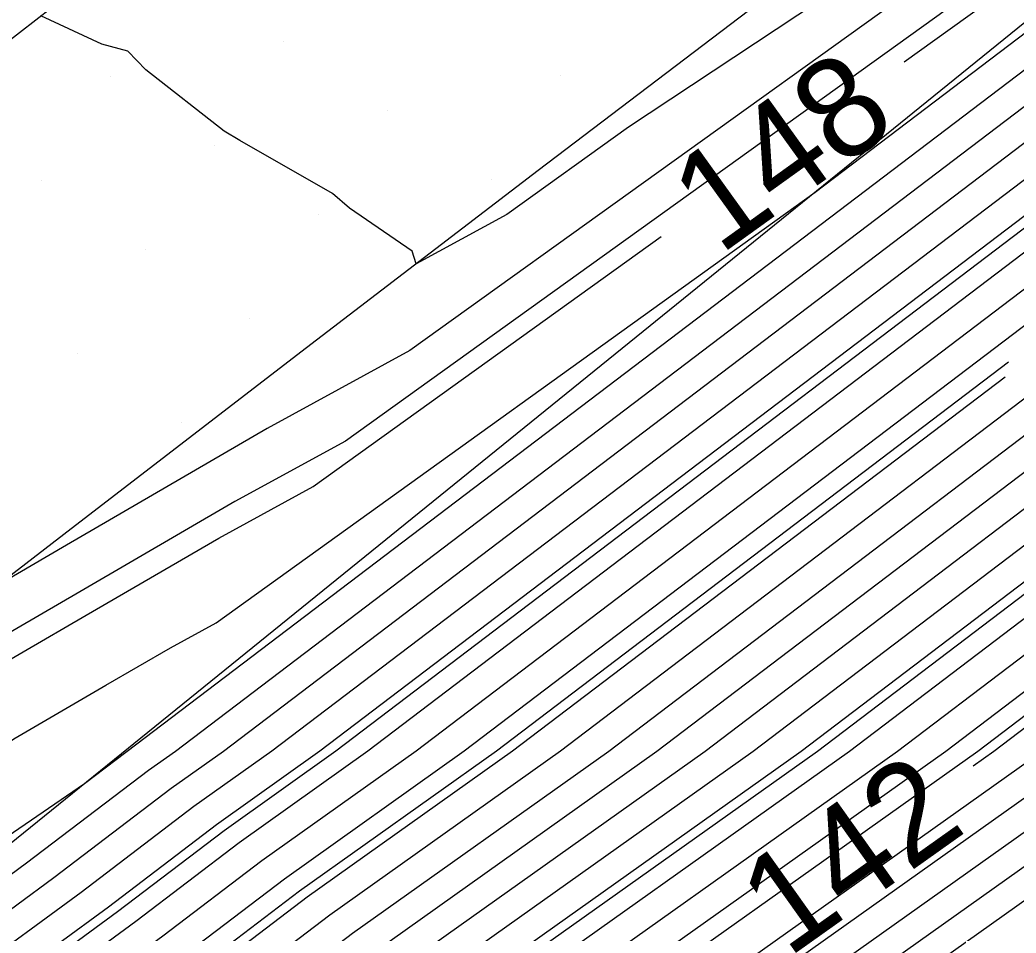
# Model space of a CAD drawing. Extents: x 2354170 to 2357230, y 866100 to 868290.
# Drawn here: x 2355955.36 to 2355975.35, y 866866.36 to 866884.68 of the extents above; entities that cross this region are included whole.
import ezdxf

# ---------------------------------------------------------------- set-up
doc = ezdxf.new("R2010")
doc.units = 0
for name, color, linetype in [('Default', 7, 'Continuous'), ('DTM Contours Major', 7, 'Continuous'), ('DTM Contours Minor', 7, 'Continuous'), ('Exist DTM Breakline', 7, 'Continuous'), ('Exist DTM Scan Elevation Point', 7, 'Continuous'), ('Exist Roads EOP', 7, 'Continuous'), ('PH Exist DTM Breakline', 7, 'Continuous')]:
    doc.layers.add(name, color=color, linetype=linetype)

msp = doc.modelspace()

# ---------------------------------------------------------------- linework, layer by layer
at = {"layer": 'Default'}
for points in [[(2355973.103, 866883.841), (2355978.784, 866887.925), (2355979.615, 866888.476), (2355980.24, 866888.886), (2355980.713, 866889.206), (2355981.095, 866889.471), (2355984.87, 866892.018), (2355996.864, 866900.672), (2355998.587, 866901.757), (2356002.597, 866904.169), (2356018.416, 866915.324), (2356024.12, 866919.696), (2356035.599, 866928.018), (2356041.508, 866932.487), (2356044.207, 866934.403), (2356051.256, 866939.288), (2356052.896, 866940.31), (2356054.256, 866940.827), (2356054.883, 866941.255)], [(2355974.488, 866869.712), (2355974.905, 866870.008), (2355980.15, 866873.994), (2355989.46, 866880.513), (2355989.709, 866880.857), (2355994.132, 866884.246), (2356000.013, 866887.81), (2356006.365, 866893.221), (2356014.968, 866899.71), (2356018.732, 866901.991), (2356022.164, 866904.596), (2356036.529, 866913.731), (2356045.74, 866920.191), (2356048.559, 866922.329), (2356049.744, 866923.169), (2356055.96, 866927.485)], [(2356037.061, 866920.563), (2356032.897, 866917.643), (2356026.404, 866913.513), (2356016.299, 866905.844), (2356005.217, 866899.127), (2356002.239, 866896.881), (2356000.041, 866895.009), (2355988.731, 866888.157), (2355987.624, 866887.308), (2355985.481, 866884.347), (2355980.436, 866880.815), (2355966.211, 866870.005), (2355961.583, 866866.715), (2355959.876, 866865.415), (2355952.847, 866860.262), (2355944.143, 866854.537), (2355940.25, 866852.277), (2355923.084, 866841.084), (2355920.869, 866839.573), (2355917.23, 866836.785), (2355902.22, 866826.157), (2355900.761, 866825.207), (2355879.66, 866810.71)], [(2356035.132, 866920.645), (2356032.09, 866918.512), (2356027.347, 866915.495), (2356015.759, 866906.7), (2356003.05, 866898.998), (2356001.322, 866897.695), (2356000.047, 866896.608), (2355987.531, 866889.026), (2355987.161, 866888.742), (2355984.596, 866885.199), (2355980.499, 866882.331), (2355964.279, 866870.005), (2355960.673, 866867.441), (2355958.782, 866866.001), (2355953.334, 866862.007), (2355943.149, 866855.308), (2355940.28, 866853.642), (2355921.204, 866841.203), (2355920.06, 866840.423), (2355918.18, 866838.983), (2355901.203, 866826.962), (2355900.839, 866826.725), (2355895.574, 866823.108), (2355881.424, 866814.3)], [(2355878.009, 866808.843), (2355900.722, 866824.448), (2355902.728, 866825.754), (2355916.756, 866835.686), (2355921.274, 866839.149), (2355924.024, 866841.024), (2355940.235, 866851.594), (2355944.64, 866854.152), (2355952.603, 866859.39), (2355960.423, 866865.123), (2355962.038, 866866.352), (2355967.177, 866870.005), (2355980.404, 866880.057), (2355985.923, 866883.921), (2355987.856, 866886.591), (2355989.331, 866887.722), (2356000.038, 866894.209), (2356002.698, 866896.475), (2356006.301, 866899.192), (2356016.57, 866905.416), (2356025.933, 866912.523), (2356033.301, 866917.208), (2356038.025, 866920.522)], [(2355965.738, 866861.386), (2355966.443, 866861.903), (2355967.04, 866862.358), (2355977.802, 866870.008), (2355980.055, 866871.72), (2355985.522, 866875.549), (2355989.77, 866878.471), (2355992.104, 866880.009), (2355995.932, 866882.943), (2356000.004, 866885.41), (2356007.74, 866892), (2356018.219, 866899.904), (2356019.543, 866900.707), (2356020.751, 866901.623), (2356037.739, 866912.427), (2356047.275, 866919.115)], [(2355955.522, 866858.754), (2355962.612, 866863.952), (2355963.857, 866864.9), (2355971.041, 866870.007), (2355980.277, 866877.025), (2355987.691, 866882.217), (2355988.782, 866883.724), (2355991.732, 866885.984), (2356000.026, 866891.009), (2356004.531, 866894.848), (2356010.634, 866899.451), (2356017.651, 866903.703), (2356024.049, 866908.559), (2356034.915, 866915.469), (2356036.739, 866916.749)], [(2355880.319, 866808.966), (2355900.644, 866822.93), (2355903.745, 866824.949), (2355915.806, 866833.489), (2355922.084, 866838.299), (2355925.905, 866840.904), (2355940.206, 866850.229), (2355945.634, 866853.381), (2355952.115, 866857.645), (2355961.518, 866864.537), (2355962.947, 866865.626), (2355969.109, 866870.006), (2355980.34, 866878.541), (2355986.807, 866883.069), (2355988.319, 866885.158), (2355990.532, 866886.853), (2356000.032, 866892.609), (2356003.614, 866895.661), (2356008.468, 866899.322), (2356017.11, 866904.56), (2356024.991, 866910.541), (2356034.108, 866916.339)], [(2355881.474, 866809.027), (2355900.606, 866822.17), (2355904.253, 866824.546), (2355915.331, 866832.39), (2355922.488, 866837.874), (2355926.845, 866840.845), (2355940.191, 866849.547), (2355946.131, 866852.996), (2355951.872, 866856.772), (2355962.065, 866864.244), (2355963.402, 866865.263), (2355970.075, 866870.006), (2355980.309, 866877.783), (2355987.249, 866882.643), (2355988.551, 866884.441), (2355991.132, 866886.419), (2356000.029, 866891.809), (2356004.073, 866895.254), (2356009.551, 866899.386), (2356017.381, 866904.131), (2356024.52, 866909.55), (2356034.511, 866915.904)], [(2355883.784, 866809.15), (2355900.528, 866820.652), (2355905.27, 866823.741), (2355914.382, 866830.193), (2355923.298, 866837.024), (2355928.725, 866840.725), (2355940.161, 866848.182), (2355947.124, 866852.225), (2355951.384, 866855.027), (2355963.159, 866863.659), (2355964.312, 866864.536), (2355972.007, 866870.007), (2355980.245, 866876.267), (2355988.134, 866881.791), (2355989.014, 866883.007), (2355992.332, 866885.55), (2356000.022, 866890.209), (2356004.989, 866894.441), (2356011.718, 866899.516), (2356017.921, 866903.275), (2356023.577, 866907.568), (2356035.318, 866915.035)], [(2355884.939, 866809.211), (2355900.489, 866819.893), (2355905.778, 866823.338), (2355913.907, 866829.094), (2355923.703, 866836.599), (2355929.665, 866840.665), (2355940.146, 866847.499), (2355947.621, 866851.84), (2355951.141, 866854.155), (2355963.707, 866863.366), (2355964.766, 866864.173), (2355972.973, 866870.007), (2355980.213, 866875.509), (2355988.576, 866881.365), (2355989.246, 866882.29), (2355992.932, 866885.115), (2356000.019, 866889.409), (2356005.448, 866894.034), (2356012.801, 866899.58), (2356018.191, 866902.847), (2356023.106, 866906.577), (2356035.722, 866914.6)], [(2355886.095, 866809.272), (2355900.45, 866819.134), (2355906.287, 866822.935), (2355913.433, 866827.995), (2355924.107, 866836.175), (2355930.606, 866840.605), (2355940.131, 866846.816), (2355948.118, 866851.454), (2355950.897, 866853.282), (2355964.254, 866863.074), (2355965.221, 866863.81), (2355973.939, 866870.007), (2355980.182, 866874.751), (2355989.018, 866880.939), (2355989.477, 866881.574), (2355993.532, 866884.681), (2356000.016, 866888.61), (2356005.906, 866893.627), (2356013.885, 866899.645), (2356018.462, 866902.419), (2356022.635, 866905.587), (2356036.125, 866914.165)], [(2355888.405, 866809.395), (2355900.372, 866817.616), (2355907.303, 866822.13), (2355912.483, 866825.798), (2355924.917, 866835.325), (2355932.486, 866840.486), (2355940.101, 866845.451), (2355949.112, 866850.684), (2355950.409, 866851.537), (2355965.348, 866862.488), (2355966.131, 866863.084), (2355975.871, 866870.008), (2355980.118, 866873.236), (2355989.902, 866880.087), (2355989.941, 866880.14), (2355994.732, 866883.812), (2356000.01, 866887.01), (2356006.823, 866892.814), (2356016.052, 866899.775), (2356019.002, 866901.563), (2356021.693, 866903.605), (2356036.932, 866913.296)], [(2355889.56, 866809.456), (2355900.333, 866816.857), (2355907.812, 866821.727), (2355912.008, 866824.699), (2355925.322, 866834.9), (2355933.426, 866840.426), (2355940.086, 866844.769), (2355949.609, 866850.298), (2355950.166, 866850.665), (2355965.895, 866862.195), (2355966.586, 866862.721), (2355976.837, 866870.008), (2355980.086, 866872.478), (2355987.977, 866878.003), (2355989.887, 866879.317), (2355990.937, 866880.009), (2355995.332, 866883.377), (2356000.007, 866886.21), (2356007.281, 866892.407), (2356017.135, 866899.839), (2356019.273, 866901.135), (2356021.222, 866902.614), (2356037.336, 866912.862)], [(2355891.87, 866809.578), (2355900.255, 866815.339), (2355908.829, 866820.922), (2355911.059, 866822.501), (2355926.131, 866834.05), (2355935.306, 866840.306), (2355940.057, 866843.404), (2355947.976, 866848.002), (2355950.47, 866849.462), (2355953.699, 866851.867), (2355966.99, 866861.61), (2355967.495, 866861.995), (2355978.768, 866870.009), (2355980.023, 866870.962), (2355983.068, 866873.094), (2355989.653, 866877.625), (2355993.271, 866880.009), (2355996.532, 866882.508), (2356000.001, 866884.61), (2356008.198, 866891.593), (2356019.302, 866899.969), (2356019.813, 866900.278), (2356020.279, 866900.632), (2356038.143, 866911.992)], [(2355900.216, 866814.58), (2355909.337, 866820.519), (2355910.584, 866821.403), (2355926.536, 866833.626), (2355936.246, 866840.246), (2355940.042, 866842.721), (2355946.369, 866846.395), (2355950.86, 866849.024), (2355956.676, 866853.356), (2355967.537, 866861.317), (2355967.95, 866861.632), (2355979.734, 866870.009), (2355979.991, 866870.204), (2355980.614, 866870.64), (2355989.536, 866876.779), (2355994.438, 866880.009), (2355997.132, 866882.074), (2355999.998, 866883.81), (2356008.656, 866891.187), (2356018.846, 866898.872), (2356019.944, 866899.705), (2356020.2, 866899.907), (2356021.872, 866900.954), (2356038.546, 866911.558)], [(2356014.677, 866908.412), (2356005.71, 866902.978), (2355999.764, 866899.402), (2355990.649, 866893.661), (2355984.516, 866889.236), (2355982.828, 866886.904), (2355980.626, 866885.362), (2355960.415, 866870.004), (2355958.854, 866868.894), (2355956.593, 866867.172), (2355954.309, 866865.497), (2355941.161, 866856.849)], [(2356015.218, 866907.556), (2356000.883, 866898.869), (2356000.406, 866898.508), (2356000.053, 866898.208), (2355994.351, 866894.753), (2355988.163, 866890.856), (2355986.127, 866889.387), (2355983.712, 866886.052), (2355980.563, 866883.846), (2355962.347, 866870.004), (2355959.764, 866868.167), (2355957.687, 866866.586), (2355953.822, 866863.752), (2355942.155, 866856.079), (2355940.31, 866855.007), (2355919.324, 866841.323), (2355919.25, 866841.273), (2355919.129, 866841.18), (2355917.483, 866840.015), (2355903.478, 866830.629), (2355902.107, 866829.787), (2355900.182, 866828.586), (2355897.403, 866826.833)], [(2356009.952, 866907.368), (2355999.058, 866900.815), (2355994.378, 866897.868), (2355982.099, 866889.008), (2355981.501, 866888.182), (2355980.722, 866887.636), (2355957.518, 866870.003), (2355957.49, 866869.983), (2355956.662, 866869.352), (2355954.867, 866868.128), (2355954.589, 866867.966), (2355942.923, 866861.297)], [(2356015.488, 866907.128), (2356001.967, 866898.933), (2356000.864, 866898.102), (2356000.05, 866897.408), (2355986.931, 866889.46), (2355986.929, 866889.458), (2355984.154, 866885.626), (2355980.531, 866883.088), (2355963.313, 866870.004), (2355960.218, 866867.804), (2355958.234, 866866.293), (2355953.578, 866862.88), (2355942.652, 866855.693), (2355940.295, 866854.325), (2355920.264, 866841.263), (2355919.655, 866840.848), (2355918.654, 866840.081), (2355905.035, 866830.438), (2355901.521, 866828.083), (2355901.177, 866827.871), (2355900.694, 866827.57), (2355899.996, 866827.13)], [(2356010.284, 866906.342), (2355999.529, 866899.873), (2355991.892, 866895.063), (2355983.71, 866889.16), (2355982.386, 866887.33), (2355980.658, 866886.12), (2355959.449, 866870.003), (2355958.399, 866869.257), (2355956.046, 866867.464), (2355954.553, 866866.37), (2355940.664, 866857.235)], [(2355944.758, 866864.043), (2355950.825, 866867.51), (2355953.568, 866869.113), (2355955.245, 866870.257), (2355957.091, 866871.332), (2355958.382, 866872.083), (2355959.302, 866872.584), (2355971.32, 866881.225), (2355980.753, 866888.394), (2355981.059, 866888.608), (2355981.294, 866888.932), (2355995.621, 866899.27), (2355998.822, 866901.286), (2356006.274, 866905.768)], [(2356005.744, 866904.224), (2355999.293, 866900.344), (2355993.135, 866896.465), (2355982.905, 866889.084), (2355981.943, 866887.756), (2355980.69, 866886.878), (2355958.484, 866870.003), (2355957.944, 866869.62), (2355955.498, 866867.757), (2355954.796, 866867.242), (2355944.876, 866860.717), (2355941.089, 866858.552), (2355940.586, 866858.265), (2355939.852, 866857.83), (2355938.693, 866857.155), (2355936.687, 866855.967), (2355926.064, 866850.141), (2355923.157, 866848.272)], [(2355909.887, 866830.06), (2355916.281, 866834.588), (2355921.679, 866838.724), (2355924.965, 866840.964), (2355940.221, 866850.912), (2355945.137, 866853.767), (2355952.359, 866858.517), (2355960.97, 866864.83), (2355962.492, 866865.989), (2355968.143, 866870.006), (2355980.372, 866879.299), (2355986.365, 866883.495), (2355988.087, 866885.874), (2355989.932, 866887.288), (2355991.117, 866888.006)], [(2355976.35, 866887.331), (2355973.177, 866885.228), (2355963.19, 866878.047), (2355960.323, 866876.484), (2355956.301, 866874.143), (2355954.952, 866873.358), (2355953.863, 866873.843), (2355953.793, 866873.878), (2355953.736, 866873.907), (2355952.926, 866874.368), (2355951.614, 866875.116), (2355951.517, 866875.168), (2355949.434, 866876.351), (2355949.252, 866876.511), (2355948.232, 866877.473), (2355947.599, 866878.064), (2355947.426, 866878.275), (2355945.726, 866879.335), (2355945.508, 866879.48), (2355945.37, 866879.554), (2355943.466, 866880.626)], [(2355973.084, 866886.186), (2355967.571, 866882.531), (2355965.133, 866880.778), (2355963.312, 866879.785), (2355963.232, 866880.043), (2355961.976, 866880.906), (2355961.634, 866881.199), (2355959.777, 866882.263), (2355959.463, 866882.449), (2355957.893, 866883.683), (2355957.527, 866884.054), (2355957.008, 866884.195), (2355955.787, 866884.764)], [(2355975.869, 866881.013), (2355961.381, 866870.004), (2355959.309, 866868.53), (2355957.14, 866866.879), (2355954.065, 866864.625), (2355941.658, 866856.464), (2355940.325, 866855.69), (2355924.46, 866845.345), (2355920.728, 866843.299), (2355919.968, 866842.809), (2355918.987, 866842.163), (2355917.665, 866841.318), (2355915.748, 866840.087), (2355905.435, 866833.176), (2355903.038, 866831.702), (2355899.671, 866829.602), (2355894.809, 866826.536), (2355894.007, 866826.03), (2355893.819, 866826.136), (2355892.822, 866826.601)], [(2355944.044, 866868.204), (2355945.678, 866866.79), (2355946.047, 866866.476), (2355946.593, 866866.788), (2355947.06, 866867.055), (2355952.269, 866870.098), (2355952.897, 866870.527), (2355956.696, 866872.737), (2355959.352, 866874.283), (2355961.246, 866875.316), (2355968.231, 866880.338)], [(2355975.128, 866877.515), (2355965.245, 866870.005), (2355961.128, 866867.078), (2355959.329, 866865.708), (2355953.09, 866861.135), (2355943.646, 866854.923), (2355940.265, 866852.959), (2355922.144, 866841.144), (2355920.464, 866839.998), (2355917.705, 866837.884), (2355901.711, 866826.559), (2355900.8, 866825.966), (2355892.971, 866820.587)]]:
    msp.add_lwpolyline(points, dxfattribs=at)
at = {"layer": 'DTM Contours Major'}
msp.add_lwpolyline([(2355975.199, 866877.813), (2355964.923, 866870.005), (2355960.976, 866867.199), (2355959.146, 866865.806), (2355953.172, 866861.426), (2355943.48, 866855.051), (2355940.27, 866853.187), (2355921.831, 866841.164), (2355920.33, 866840.14), (2355917.863, 866838.25), (2355901.542, 866826.693), (2355900.813, 866826.219), (2355893.044, 866820.881)], dxfattribs=at)
at = {"layer": 'DTM Contours Minor'}
for points in [[(2356035.939, 866925.893), (2356030.82, 866922.021), (2356028.97, 866920.68), (2356014.377, 866909.494), (2356013.63, 866908.967), (2355999.293, 866900.344), (2355993.135, 866896.465), (2355982.905, 866889.084), (2355981.943, 866887.756), (2355980.69, 866886.878), (2355958.484, 866870.003), (2355957.944, 866869.62), (2355955.498, 866867.757), (2355954.796, 866867.242), (2355944.876, 866860.717), (2355941.089, 866858.552), (2355940.586, 866858.265), (2355939.852, 866857.83), (2355938.693, 866857.155), (2355936.687, 866855.967), (2355928.295, 866851.365)], [(2355879.164, 866808.905), (2355900.683, 866823.689), (2355903.236, 866825.351), (2355916.281, 866834.588), (2355921.679, 866838.724), (2355924.965, 866840.964), (2355940.221, 866850.912), (2355945.137, 866853.767), (2355952.359, 866858.517), (2355960.97, 866864.83), (2355962.492, 866865.989), (2355968.143, 866870.006), (2355980.372, 866879.299), (2355986.365, 866883.495), (2355988.087, 866885.874), (2355989.932, 866887.288), (2356000.035, 866893.409), (2356003.156, 866896.068), (2356007.384, 866899.257), (2356016.84, 866904.988), (2356025.462, 866911.532), (2356033.704, 866916.773), (2356034.137, 866917.077)], [(2355897.375, 866818.974), (2355900.554, 866821.158), (2355904.931, 866824.009), (2355914.699, 866830.925), (2355923.028, 866837.308), (2355928.098, 866840.765), (2355940.171, 866848.637), (2355946.793, 866852.482), (2355951.547, 866855.609), (2355962.795, 866863.854), (2355964.008, 866864.779), (2355971.363, 866870.007), (2355980.266, 866876.773), (2355987.839, 866882.075), (2355988.86, 866883.485), (2355991.932, 866885.839), (2356000.024, 866890.743), (2356004.684, 866894.712), (2356010.996, 866899.473), (2356017.741, 866903.561), (2356023.892, 866908.229), (2356035.049, 866915.325)], [(2355960.899, 866857.839), (2355966.443, 866861.903), (2355967.04, 866862.358), (2355977.802, 866870.008), (2355980.055, 866871.72), (2355985.522, 866875.549), (2355989.77, 866878.471), (2355992.104, 866880.009), (2355995.932, 866882.943), (2356000.004, 866885.41), (2356007.74, 866892), (2356018.219, 866899.904), (2356019.543, 866900.707), (2356020.751, 866901.623), (2356037.739, 866912.427)], [(2355886.865, 866809.313), (2355900.424, 866818.628), (2355906.626, 866822.667), (2355913.116, 866827.263), (2355924.377, 866835.891), (2355931.232, 866840.565), (2355940.121, 866846.361), (2355948.449, 866851.198), (2355950.734, 866852.7), (2355964.619, 866862.878), (2355965.524, 866863.568), (2355974.583, 866870.008), (2355980.16, 866874.246), (2355989.313, 866880.655), (2355989.632, 866881.096), (2355993.932, 866884.391), (2356000.014, 866888.076), (2356006.212, 866893.356), (2356014.607, 866899.688), (2356018.642, 866902.134), (2356020.893, 866903.842)], [(2355991.394, 866896.894), (2355988.716, 866894.961), (2355981.396, 866890.024), (2355980.656, 866889.51), (2355979.739, 866888.89), (2355978.526, 866888.095), (2355976.915, 866887.026), (2355961.894, 866876.226), (2355959.676, 866875.017), (2355956.564, 866873.206), (2355952.114, 866870.616), (2355951.836, 866870.427), (2355949.049, 866868.798), (2355948.467, 866869.356), (2355947.975, 866869.615), (2355946.553, 866870.549), (2355945.869, 866870.963), (2355945.222, 866871.422), (2355943.762, 866872.31)], [(2355980.592, 866884.357), (2355980.584, 866884.352), (2355961.703, 866870.004), (2355959.46, 866868.409), (2355957.322, 866866.781), (2355953.984, 866864.334), (2355941.824, 866856.335), (2355940.32, 866855.462), (2355922.425, 866843.794), (2355920.136, 866842.538), (2355919.669, 866842.238), (2355919.067, 866841.842), (2355918.256, 866841.323), (2355917.08, 866840.568), (2355904.783, 866832.327), (2355902.727, 866831.064), (2355899.841, 866829.264)]]:
    msp.add_lwpolyline(points, dxfattribs=at)
at = {"layer": 'Exist DTM Breakline'}
msp.add_lwpolyline([(2355980.339, 866903.875), (2355978.366, 866902.339), (2355976.394, 866900.803), (2355974.422, 866899.267), (2355972.452, 866897.727), (2355970.482, 866896.188), (2355968.512, 866894.649), (2355966.542, 866893.11), (2355964.566, 866891.578), (2355962.59, 866890.046), (2355960.615, 866888.514), (2355958.639, 866886.983), (2355956.666, 866885.447), (2355954.693, 866883.912), (2355952.72, 866882.377), (2355950.746, 866880.842), (2355948.769, 866879.313), (2355946.79, 866877.784), (2355944.812, 866876.255)], dxfattribs=at)
at = {"layer": 'Exist DTM Scan Elevation Point'}
for p, q in [((2355960.651, 866884.245), (2355960.651, 866884.245)), ((2355966.201, 866883.571), (2355966.201, 866883.571)), ((2355957.187, 866883.539), (2355957.187, 866883.539)), ((2355962.736, 866882.865), (2355962.736, 866882.865)), ((2355959.272, 866882.16), (2355959.272, 866882.16)), ((2355955.807, 866881.454), (2355955.807, 866881.454)), ((2355964.821, 866881.486), (2355964.821, 866881.486)), ((2355961.357, 866880.78), (2355961.357, 866880.78)), ((2355957.892, 866880.075), (2355957.892, 866880.075)), ((2355959.977, 866878.695), (2355959.977, 866878.695)), ((2355956.513, 866877.99), (2355956.513, 866877.99)), ((2355958.598, 866876.61), (2355958.598, 866876.61))]:
    msp.add_line(p, q, dxfattribs=at)
at = {"layer": 'Exist Roads EOP'}
msp.add_lwpolyline([(2355998.811, 866907.571), (2355994.128, 866903.82), (2355989.473, 866900.034), (2355984.802, 866896.269), (2355980.078, 866892.57), (2355975.315, 866888.922), (2355970.536, 866885.293), (2355965.761, 866881.66), (2355960.997, 866878.013), (2355956.242, 866874.354), (2355951.492, 866870.688), (2355946.746, 866867.017), (2355942.002, 866863.344), (2355937.257, 866859.671), (2355932.512, 866855.998), (2355927.767, 866852.326), (2355923.024, 866848.652), (2355918.285, 866844.972), (2355913.553, 866841.283), (2355908.826, 866837.588), (2355904.101, 866833.891), (2355899.371, 866830.198)], dxfattribs=at)
at = {"layer": 'PH Exist DTM Breakline'}
msp.add_lwpolyline([(2356039.952, 866933.48), (2356021.008, 866919.065), (2355998.312, 866902.306), (2355980.774, 866888.883), (2355955.013, 866868.017), (2355940.364, 866857.468), (2355919.194, 866841.331), (2355900.865, 866827.23), (2355874.786, 866806.913), (2355854.45, 866791.065), (2355833.22, 866775.931), (2355812.495, 866759.639), (2355789.581, 866742.905), (2355764.464, 866722.869), (2355746.918, 866706.979)], dxfattribs=at)

# ---------------------------------------------------------------- texts
at = {"layer": 'Default'}
for s, rotation, p in [('148', 35.7156, (2355969.403, 866879.949)), ('142', 35.4079, (2355970.768, 866865.84))]:
    msp.add_text(s, height=2, rotation=rotation, dxfattribs=at).set_placement(p)

doc.saveas('drawing.dxf')
